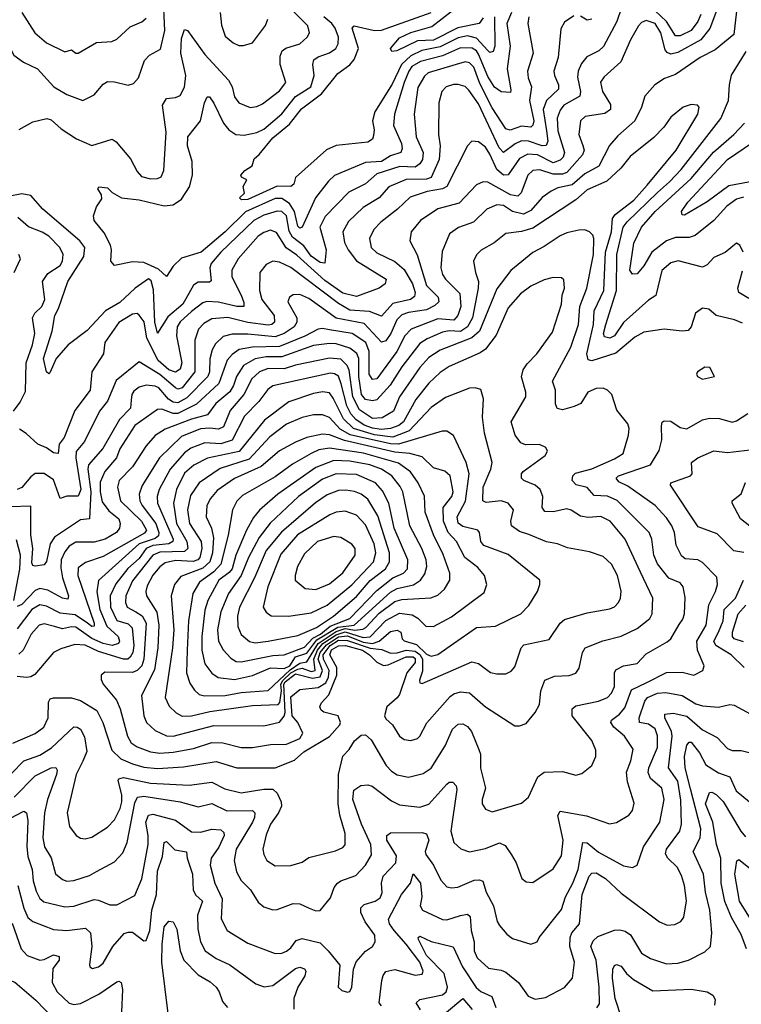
# Model space of a CAD drawing. Extents: x 1308313 to 1441400, y 959662 to 1036319.
# Tile 537 of 656: x 1401846 to 1405036, y 990199 to 994552. Entities that reach past the tile are written whole.
import ezdxf

# ---------------------------------------------------------------- set-up
doc = ezdxf.new("R2010")
doc.units = 0

msp = doc.modelspace()

# ---------------------------------------------------------------- linework, layer by layer
at = {"layer": '0CON10XD'}
for points in [[(1401565, 994614.7), (1401695, 994531.6), (1401740.4, 994490.4), (1401787.6, 994457.6), (1401820, 994395), (1401862.7, 994365), (1401925.4, 994335), (1401997.5, 994255), (1402055, 994221.8), (1402125, 994195.5), (1402175, 994220), (1402215, 994266.9), (1402235, 994278.5), (1402265, 994277.9), (1402325, 994263.6), (1402349.5, 994270.5), (1402370.9, 994295), (1402397.4, 994372.6), (1402420, 994395), (1402468.2, 994421.8), (1402488.3, 994505), (1402481, 994665)], [(1405025.9, 994695), (1405002.6, 994487.4), (1404921.1, 994418.9), (1404854.5, 994385.5), (1404745, 994310), (1404696.9, 994293.1), (1404654.3, 994265), (1404609.6, 994215), (1404595.3, 994165), (1404565.2, 994104.8), (1404490.8, 994039.2), (1404453.4, 993996.6), (1404406.2, 993905), (1404345, 993871.5), (1404287.7, 993822.3), (1404225, 993809.1), (1404195.2, 993794.8), (1404155, 993766.2), (1404105, 993708.7), (1404072.5, 993692.5), (1404025, 993704.1), (1403985, 993731.5), (1403955, 993734.2), (1403911.2, 993715), (1403852.3, 993657.7), (1403786.4, 993633.6), (1403745.5, 993605), (1403713, 993527), (1403708.4, 993455), (1403715, 993425.7), (1403728, 993405), (1403792.4, 993342.4), (1403796.9, 993285), (1403782.8, 993245), (1403765, 993223.4), (1403695, 993229.8), (1403576, 993184), (1403548.9, 993155), (1403513.2, 993085), (1403425, 992965.3), (1403405, 992961.8), (1403390.3, 992985), (1403390.6, 993085), (1403376.9, 993125), (1403315.1, 993165.1), (1403215, 993181.8), (1403185, 993187.1), (1403165, 993183.8), (1403107, 993153), (1402995, 993107.1), (1402875, 993105.1), (1402816.4, 993093.6), (1402785, 993072.3), (1402763.4, 993046.6), (1402726.2, 992943.8), (1402628, 992852), (1402545, 992811.3), (1402525, 992811.7), (1402475, 992830), (1402455, 992829.1), (1402355, 992758.9), (1402289.5, 992655), (1402274.8, 992615), (1402222.4, 992555), (1402202.2, 992507.8), (1402201.7, 992465), (1402210.9, 992420.9), (1402240.5, 992380.5), (1402283.9, 992345), (1402290.4, 992325), (1402287.9, 992305), (1402273.6, 992285), (1402224.3, 992255.7), (1402175, 992242.2), (1402095, 992242.3), (1402065, 992224.1), (1402045, 992200.4), (1402029.7, 992165), (1402028.5, 992128.5), (1402034.8, 992085), (1402062.3, 992005), (1402058.9, 991991.1), (1402035, 991994.3), (1401970.7, 992030.7), (1401935, 992037.4), (1401915, 992029.4), (1401855, 991966.7), (1401835, 991957.5)], [(1401843.4, 994066.6), (1401905, 994101.6), (1401966.3, 994116.3), (1401985, 994109.1), (1402029.3, 994069.3), (1402096.9, 994025), (1402165, 993995.5), (1402255, 994024), (1402272.1, 994012.1), (1402336.7, 993936.7), (1402365, 993881.4), (1402385, 993859.5), (1402425, 993849.2), (1402455, 993850.9), (1402471.7, 993858.3), (1402483.3, 993885), (1402493.2, 994055), (1402477.5, 994175), (1402495.3, 994204.7), (1402535, 994209.1), (1402555, 994217.8), (1402575.2, 994254.8), (1402580.2, 994305), (1402559, 994405), (1402560.7, 994469.3), (1402575, 994509.1), (1402587.3, 994505), (1402665, 994397.9), (1402768.7, 994285), (1402785.2, 994255.2), (1402795, 994210.8), (1402814.4, 994185), (1402865, 994164.6), (1402895, 994168.8), (1402919.9, 994180.1), (1402995, 994237.9), (1403022.5, 994275), (1402998.2, 994355), (1402998.3, 994391.7), (1403005.8, 994414.2), (1403023.3, 994426.7), (1403085, 994445.3), (1403116.2, 994475), (1403127.5, 994495), (1403119.7, 994525), (1402987.3, 994657.3)], [(1404935.2, 994615.2), (1404896.3, 994513.7), (1404857, 994463), (1404755, 994406.7), (1404725, 994400.2), (1404707.5, 994407.5), (1404698.8, 994418.8), (1404680.2, 994495), (1404655, 994536), (1404615, 994548.8), (1404595, 994540), (1404581.2, 994525), (1404546.6, 994463.4), (1404503.9, 994366.1), (1404429.5, 994300.5), (1404413.3, 994276.7), (1404422.3, 994235), (1404457.6, 994177.6), (1404457.3, 994155), (1404432.2, 994137.7), (1404346, 994125), (1404324.5, 994105), (1404317.2, 994045), (1404335, 993996.9), (1404341.4, 993975), (1404334.2, 993955), (1404265, 993876.7), (1404245, 993869.8), (1404205, 993870.2), (1404145, 993888.7), (1404115, 993885.2), (1404092.6, 993865), (1404062.9, 993787.1), (1404048.1, 993771.9), (1404015, 993778.2), (1403915.5, 993834.5), (1403894.6, 993835.4), (1403865, 993821.8), (1403788.5, 993741.5), (1403695, 993715.8), (1403617.9, 993665), (1403576.7, 993615), (1403570, 993575), (1403603.3, 993513.3), (1403645, 993377.1), (1403696.4, 993325), (1403699.1, 993305), (1403681.9, 993288.1), (1403645, 993270.3), (1403565, 993258.6), (1403535, 993247.1), (1403513.7, 993225), (1403486.1, 993165), (1403465, 993132.1), (1403445, 993127.4), (1403368.5, 993208.5), (1403245, 993232.7), (1403125, 993319.5), (1403085, 993336.9), (1403055, 993336.2), (1403039.5, 993325), (1403032, 993305), (1403071.6, 993235), (1403071.7, 993215), (1403060, 993195), (1403015.6, 993164.4), (1402975, 993149.6), (1402855, 993162.4), (1402785, 993161.5), (1402745, 993151.8), (1402711, 993119), (1402697.5, 993092.5), (1402686.5, 993053.5), (1402685.1, 992995), (1402677.2, 992975), (1402585, 992880.7), (1402545, 992859.1), (1402525, 992861.6), (1402504.4, 992875), (1402461.6, 992925), (1402445, 992932.6), (1402405, 992935.9), (1402375, 992927.9), (1402350.6, 992909.4), (1402341.2, 992895), (1402339.2, 992870.8), (1402335.3, 992835), (1402287, 992785), (1402213.1, 992656.9), (1402149.8, 992585), (1402146.8, 992565), (1402160.8, 992465), (1402155, 992346.2), (1402115, 992340.9), (1401999.6, 992265), (1401980.4, 992235), (1401965, 992157.5), (1401955, 992142.2), (1401915, 992136.1), (1401905, 992138.9), (1401900.4, 992150.4), (1401904, 992215), (1401895.5, 992275), (1401895, 992401.2), (1401805, 992398.8)], [(1403895, 994560.4), (1403877.3, 994535), (1403783.1, 994516.9), (1403675, 994461.9), (1403605, 994458.5), (1403513.3, 994415), (1403491.7, 994411.7), (1403484.6, 994425), (1403525, 994471.6), (1403575, 994496.4), (1403667.8, 994522.2), (1403805, 994629.1)], [(1404506.9, 994605), (1404485.3, 994545), (1404426.6, 994433.4), (1404405.6, 994414.4), (1404352.4, 994387.6), (1404329.4, 994359.4), (1404315.3, 994325), (1404312.1, 994297.9), (1404324.8, 994235), (1404322.4, 994215), (1404252.1, 994175), (1404235, 994152.3), (1404222.4, 994117.6), (1404225, 994061.4), (1404254.8, 993965), (1404248.3, 993945), (1404235, 993930.8), (1404205, 993919), (1404135, 993954.4), (1404092.2, 993957.8), (1404055, 993938.2), (1404005, 993866.7), (1403985.3, 993864.7), (1403955, 993889.5), (1403925, 993958.4), (1403905, 993989.4), (1403875, 994012.3), (1403845, 994015.7), (1403825.9, 993994.1), (1403734.7, 993815), (1403715, 993804), (1403646.8, 993793.2), (1403572.1, 993767.9), (1403515.5, 993714.5), (1403442.2, 993657.8), (1403412.3, 993625), (1403391.8, 993585), (1403400, 993545), (1403425, 993521.4), (1403505, 993483.8), (1403545, 993447.3), (1403581.8, 993385), (1403594.3, 993345.7), (1403591.4, 993328.6), (1403573.3, 993315), (1403495, 993297.3), (1403445, 993242), (1403392.6, 993262.6), (1403305, 993268.8), (1403255, 993297.1), (1403045, 993457), (1402995, 993480), (1402965, 993485.4), (1402935, 993470.5), (1402907.9, 993435), (1402906.4, 993355), (1402916.8, 993315), (1402971.4, 993245), (1402972.2, 993215), (1402961.1, 993205), (1402945, 993202.3), (1402855, 993213.8), (1402765.6, 993235.6), (1402695, 993230), (1402660.5, 993209.5), (1402635.9, 993184.1), (1402620.2, 993135), (1402620.6, 992995), (1402565, 992924.8), (1402545, 992919.5), (1402535, 992924.4), (1402465, 992983.5), (1402375, 993040), (1402273.3, 992956.7), (1402235, 992866.5), (1402198.3, 992821.7), (1402132.8, 992687.2), (1402096.4, 992643.6), (1402094.9, 992615), (1402116.5, 992475), (1402105, 992445.5), (1402055, 992445.5), (1402025, 992435.8), (1401995, 992517.3), (1401955, 992546.3), (1401914.6, 992545.4), (1401895, 992531.9), (1401855, 992483.7), (1401835, 992475.3)], [(1404295, 994568.9), (1404255, 994541.4), (1404237.9, 994512.1), (1404226.3, 994385), (1404207.6, 994325), (1404209.7, 994305), (1404227.9, 994265), (1404228.2, 994245), (1404175, 994195.3), (1404160, 994155), (1404175, 994060.5), (1404180.3, 994015), (1404173.2, 993996.8), (1404155, 993994.6), (1404095, 994015.7), (1404065, 994016.5), (1404036.4, 994003.6), (1403984.4, 993965), (1403965, 993985.9), (1403875, 994180), (1403831.5, 994241.5), (1403815, 994256.7), (1403785, 994266), (1403763.5, 994266.5), (1403730.8, 994255), (1403711.8, 994235), (1403698.9, 994185), (1403697.9, 994045), (1403704.8, 993994.8), (1403700.4, 993935), (1403665.3, 993855), (1403645, 993847), (1403555, 993845.6), (1403477.2, 993812.8), (1403435, 993765.3), (1403365, 993722.2), (1403299.2, 993660.8), (1403275.3, 993615), (1403282.5, 993567.5), (1403298.1, 993535), (1403335, 993486.2), (1403465.4, 993405), (1403461.5, 993385), (1403435, 993365.3), (1403335, 993328.1), (1403275, 993343.7), (1403195, 993399.6), (1403071.4, 993511.4), (1403024.1, 993544.1), (1402981.6, 993611.6), (1402955, 993622.1), (1402925, 993611.7), (1402900.8, 993595), (1402811.8, 993495), (1402783.8, 993445), (1402783.3, 993415), (1402825.6, 993335), (1402837.3, 993302.7), (1402836.5, 993285), (1402806, 993284), (1402725, 993303.2), (1402673.1, 993306.9), (1402655, 993300), (1402605, 993263), (1402555, 993216.9), (1402542.8, 993195), (1402539.6, 993155), (1402563.6, 993035), (1402555, 993007.8), (1402535, 992993.8), (1402505, 993004.6), (1402458.3, 993045), (1402408.9, 993145), (1402396.5, 993216.5), (1402375, 993246.5), (1402365, 993253.8), (1402345, 993250.6), (1402285, 993213.8), (1402222.7, 993125), (1402216.9, 993075), (1402165.8, 992995), (1402158.1, 992915), (1402090.5, 992825), (1402043.2, 992705), (1402020.4, 992675), (1402015.6, 992634.4), (1401995, 992637.3), (1401965, 992659.3), (1401925.8, 992675.8), (1401875, 992723.6), (1401845, 992741.8)], [(1401855, 994584.5), (1401912.5, 994495), (1401965, 994450.9), (1402045, 994411.1), (1402075, 994418.9), (1402094.6, 994404.6), (1402105, 994404.4), (1402185, 994451.2), (1402253.3, 994456.7), (1402275, 994466.2), (1402335, 994520.4), (1402386.7, 994543.3), (1402405, 994558.9)], [(1404020, 994585), (1403999.8, 994535), (1404014.8, 994434.8), (1404001.7, 994335), (1404017.6, 994242.4), (1404015, 994230.8), (1403975, 994233.9), (1403945, 994254.7), (1403915, 994301.4), (1403875, 994400.6), (1403865, 994415.2), (1403846.2, 994426.2), (1403795, 994427.8), (1403715, 994392.7), (1403617.8, 994367.8), (1403580, 994345), (1403566.5, 994325), (1403545.1, 994275), (1403502.9, 994135), (1403499.2, 994085), (1403533.3, 994005), (1403537.4, 993982.6), (1403530.4, 993965), (1403485, 993950.7), (1403445, 993925.7), (1403375, 993921.1), (1403237.1, 993862.9), (1403210.8, 993839.2), (1403154.2, 993765), (1403095, 993634.8), (1403085, 993631), (1403075, 993639.4), (1403061.1, 993705), (1403039.5, 993739.5), (1403005, 993762.6), (1402975, 993761.5), (1402845, 993703), (1402755, 993614.5), (1402647.7, 993525), (1402561.6, 993498.4), (1402525, 993463.3), (1402495, 993417.1), (1402459.2, 993449.2), (1402395, 993478.4), (1402345, 993482.5), (1402265, 993466.2), (1402248.8, 993485), (1402252.5, 993535), (1402247.1, 993555), (1402219.5, 993609.5), (1402175.8, 993665), (1402172, 993685), (1402186, 993725), (1402209.3, 993760.7), (1402207.6, 993777.6), (1402192, 993805), (1402196.2, 993813.8), (1402235, 993808.5), (1402255, 993788.8), (1402295.5, 993765.5), (1402375, 993755.3), (1402485, 993729), (1402525, 993734.3), (1402560.8, 993759.2), (1402597.1, 993812.9), (1402609.8, 993865), (1402608.1, 993925), (1402588.2, 993995), (1402589.2, 994035), (1402645.4, 994105), (1402662.8, 994185), (1402675, 994212), (1402685, 994210.8), (1402705, 994183.1), (1402746.9, 994095), (1402770.3, 994065), (1402801.9, 994045), (1402838.5, 994041.5), (1402895, 994054), (1402925, 994068.1), (1403004.4, 994135.6), (1403065, 994213), (1403132.4, 994255), (1403148.3, 994305), (1403142.1, 994355), (1403147.1, 994375), (1403165, 994388.8), (1403215, 994405.9), (1403242.9, 994425), (1403254.3, 994445.7), (1403255.3, 994474.8), (1403240.4, 994515), (1403225.6, 994535.6), (1403190.3, 994565)], [(1402732.2, 994585), (1402737.8, 994527.8), (1402755, 994480), (1402789.6, 994449.6), (1402815, 994438.1), (1402835, 994438.1), (1402875, 994450.8), (1402933.1, 994526.9), (1402943.5, 994555)], [(1403410.4, 994040.4), (1403405, 994024.3), (1403385, 994011.2), (1403245, 993996), (1403203, 993977), (1403065.8, 993855), (1403057.5, 993825), (1403045, 993815.6), (1402985, 993816.2), (1402855, 993757.8), (1402826.7, 993756.7), (1402817.5, 993765), (1402840, 993785), (1402833.3, 993815), (1402850, 993845), (1402826.7, 993856.7), (1402824, 993865), (1402841.4, 993885), (1402874.4, 993905.6), (1402882.1, 993937.9), (1402905, 993956.7), (1402965, 994030.4), (1403039, 994091), (1403091.6, 994158.4), (1403180.5, 994225), (1403253.1, 994315), (1403305, 994352.9), (1403325, 994377.2), (1403343.4, 994425), (1403315.5, 994514.5), (1403325, 994525.4), (1403415, 994504.2), (1403445, 994506.2), (1403665.1, 994584.9)], [(1404857.2, 994575), (1404844, 994545), (1404815, 994504.2), (1404765, 994481), (1404745, 994481.6), (1404705.6, 994545), (1404655, 994591.4)], [(1404096.2, 994565), (1404092.1, 994535), (1404115.9, 994405), (1404090.9, 994325), (1404094.2, 994295), (1404108.8, 994255), (1404100.1, 994195), (1404118.7, 994105), (1404115, 994085.5), (1404105, 994077.7), (1404065, 994081), (1404014.7, 994064.7), (1403995, 994069.6), (1403935, 994163.1), (1403880.8, 994270.8), (1403852.9, 994342.9), (1403835, 994361.1), (1403815, 994366), (1403651.9, 994318.1), (1403635, 994303.1), (1403606.6, 994253.4), (1403589.3, 994135), (1403599.1, 994035), (1403629.3, 993965), (1403626.3, 993935), (1403614.7, 993915), (1403595, 993900.8), (1403526.6, 993903.4), (1403425, 993870.4), (1403375, 993826.6), (1403300.6, 993789.4), (1403197, 993683), (1403172.5, 993635), (1403200.8, 993535), (1403194.3, 993475.7), (1403175, 993478.9), (1403135, 993507.4), (1403102.3, 993552.3), (1403051.6, 993591.6), (1403037.9, 993617.9), (1403025, 993685.3), (1403005, 993704.8), (1402984.3, 993705.7), (1402925, 993688.3), (1402881.7, 993665), (1402736, 993525), (1402692.3, 993475), (1402687, 993455), (1402692.5, 993397.5), (1402685, 993392.7), (1402635, 993392.4), (1402615, 993379.1), (1402567.9, 993295), (1402501.7, 993238.3), (1402455, 993166), (1402444.1, 993215), (1402437.7, 993357.7), (1402427.6, 993397.6), (1402415, 993406.7), (1402356.8, 993365), (1402288.3, 993301.7), (1402225.4, 993264.6), (1402145, 993178.7), (1402060.8, 993115), (1402007.3, 993055), (1401979.5, 992990.5), (1401975, 992986), (1401964.4, 992995.6)], [(1403945, 994565.6), (1403945.8, 994435), (1403938.8, 994411.2), (1403925, 994407.7), (1403915, 994415.7), (1403865, 994470.1), (1403825, 994481.2), (1403785, 994472.9), (1403705, 994431.8), (1403623.7, 994416.3), (1403575, 994392.9), (1403533.7, 994355), (1403493.3, 994266.7), (1403416, 994145), (1403406, 994105), (1403412.9, 994065), (1403410.4, 994040.4)], [(1404375, 994554.6), (1404355, 994550.4), (1404325, 994567.5)], [(1405044.2, 993524.2), (1405030, 993555), (1405015, 993563.8), (1404965, 993522.9), (1404915, 993501.1), (1404885, 993469.1), (1404865, 993458), (1404756.2, 993486.2), (1404725, 993477.3), (1404685, 993444), (1404657.7, 993332.3), (1404625, 993311.8), (1404515.8, 993214.2), (1404475, 993154.3), (1404455, 993144.8), (1404430.7, 993150.7), (1404427.5, 993165), (1404437.4, 993205), (1404484.1, 993355), (1404485.8, 993515), (1404514, 993635), (1404530.7, 993659.3), (1404665, 993788.6), (1404718.5, 993835), (1404769.7, 993890.3), (1404945, 994115.4), (1404979.7, 994195), (1404983.5, 994265), (1404992.7, 994307.3), (1405057.6, 994412.4)], [(1405040.5, 993210.5), (1405005.8, 993225.8), (1404925, 993244.6), (1404893, 993273), (1404865, 993276.7), (1404832.9, 993255), (1404815, 993193.8), (1404801.1, 993178.9), (1404775, 993175.4), (1404694.6, 993184.6), (1404605, 993170.6), (1404565, 993149.3), (1404481.2, 993078.8), (1404375, 993043.6), (1404359.2, 993049.2), (1404353.4, 993075), (1404383, 993205), (1404385.5, 993265), (1404428, 993355), (1404435.6, 993525), (1404462.6, 993615), (1404466, 993674), (1404479, 993691), (1404560.7, 993755), (1404619.1, 993820.9), (1404748.1, 993975), (1404843.1, 994135), (1404850, 994165), (1404842.5, 994175), (1404815, 994177.5), (1404778.8, 994165), (1404725, 994121.2), (1404693.1, 994076.9), (1404648.9, 994031.1), (1404545, 993947.5), (1404503.7, 993896.3), (1404441.7, 993838.3), (1404355, 993800.6), (1404305, 993756.1), (1404115, 993630.2), (1404065, 993616.3), (1403995, 993607.3), (1403943.6, 993566.4), (1403886.7, 993533.3), (1403865, 993512.5), (1403852.5, 993485), (1403860.4, 993435), (1403873.7, 993395), (1403872.6, 993365), (1403848.1, 993235), (1403825.2, 993195), (1403795, 993173.8), (1403743.9, 993176.1), (1403715, 993170.2), (1403648, 993142), (1403615, 993121), (1403535, 993017.6), (1403483.9, 992936.1), (1403425, 992871.6), (1403405, 992868), (1403375, 992872.6), (1403356.4, 992895), (1403345.3, 992975.3), (1403344.7, 993054.7), (1403336.2, 993076.2), (1403305, 993100.4), (1403245, 993119.4), (1403215, 993121.3), (1403145, 993111.3), (1403005, 993061.5), (1402935, 993062.3), (1402887.5, 993052.5), (1402835, 993023.1), (1402804.4, 992975.6), (1402791.5, 992935), (1402775, 992906.7), (1402713.9, 992855), (1402675.9, 992805), (1402605, 992786.5), (1402488.5, 992741.5), (1402445, 992714.6), (1402405, 992668.9), (1402345.2, 992575), (1402286.1, 992515), (1402277.8, 992485), (1402291.2, 992425), (1402384.2, 992335), (1402407.2, 992295), (1402397.4, 992282.6), (1402215, 992179.1), (1402136.9, 992153.1), (1402105, 992128.9), (1402103.5, 992095), (1402175.2, 991885), (1402175, 991871.2), (1402165, 991870), (1402146.1, 991885), (1402090.8, 991920.8), (1402025, 991928.4), (1401965, 991959.3), (1401935, 991964.8), (1401900.4, 991945), (1401835, 991859.4)], [(1405045, 993767.7), (1405015, 993759.1), (1404971.8, 993728.2), (1404915, 993664.6), (1404831.4, 993598.6), (1404805, 993589.3), (1404745, 993590.2), (1404705.3, 993575), (1404640.2, 993525), (1404605, 993464.6), (1404575, 993428.1), (1404555, 993427.5), (1404543.3, 993445), (1404560.8, 993565), (1404594.8, 993635), (1404655, 993703.9), (1404815, 993850.2), (1404913.6, 993966.4), (1405002.7, 994045), (1405049.6, 994095)], [(1405195, 993857.2), (1404981.5, 993818.5), (1404885, 993747.5), (1404785, 993687.5), (1404775, 993690), (1404771.5, 993705), (1404799.7, 993745), (1404975.1, 993934.9), (1405118.5, 994031.5)], [(1401964.4, 992995.6), (1401951.7, 993055), (1401989.4, 993175), (1402001.7, 993245), (1402018, 993275), (1402058.6, 993395), (1402130, 993505), (1402134.3, 993545), (1402112.4, 993575), (1401948.9, 993715), (1401895.5, 993775), (1401855, 993782.9), (1401795, 993771.1)], [(1401819.1, 992820.9), (1401848.7, 992861.3), (1401872, 992908), (1401875.5, 993035), (1401902.5, 993115), (1401912.4, 993165), (1401903.1, 993235), (1401913.4, 993255), (1401944.7, 993285), (1401957.5, 993315), (1401946.6, 993395), (1401970.2, 993429.8), (1402025, 993465.6), (1402036, 993485), (1402037.8, 993515), (1402023.3, 993545), (1401975, 993595.4), (1401945, 993613.4), (1401885, 993636), (1401837.4, 993677.4)], [(1403045, 990812.7), (1403095, 990827.3), (1403125, 990848.5), (1403242.1, 990877.9), (1403275, 990892.5), (1403285.3, 990904.7), (1403285.3, 990955), (1403261.4, 991035), (1403253.5, 991085), (1403255.9, 991215), (1403274.2, 991295.8), (1403303.1, 991325), (1403325.5, 991364.5), (1403355, 991389.6), (1403375, 991391.2), (1403399.1, 991369.1), (1403466.6, 991255), (1403489.7, 991229.7), (1403515, 991214.1), (1403565, 991203.5), (1403630.4, 991219.6), (1403665, 991242.5), (1403727.5, 991342.5), (1403760, 991415), (1403785, 991437.7), (1403805, 991438.7), (1403825, 991426.9), (1403842.7, 991405), (1403876.1, 991325), (1403882.9, 991305), (1403883.4, 991243.4), (1403905.4, 991155), (1403890.6, 991105), (1403890.6, 991085), (1403905, 991062.5), (1403935, 991050), (1404065, 991088), (1404095.3, 991114.7), (1404136.4, 991205), (1404164.1, 991225.9), (1404245, 991228.9), (1404305, 991211.9), (1404330.7, 991219.3), (1404375.6, 991255), (1404393.3, 991295), (1404393.4, 991323.4), (1404375.6, 991365), (1404288.8, 991475), (1404288.1, 991505), (1404305, 991518.2), (1404405, 991538.8), (1404445, 991555.4), (1404462.4, 991575), (1404475.3, 991605), (1404475.3, 991664.7), (1404481.7, 991678.3), (1404515, 991695.3), (1404575, 991705.6), (1404615, 991748), (1404708.6, 991801.4), (1404725, 991815.7), (1404761.1, 991878.9), (1404777.7, 991902.3), (1404784.7, 991925), (1404787.7, 991997.7), (1404778.5, 992045), (1404765, 992062.7), (1404715, 992082.7), (1404665, 992146.4), (1404649.3, 992185), (1404640.8, 992255), (1404629.1, 992285), (1404486.6, 992426.6), (1404445, 992446), (1404385, 992448.8), (1404355, 992484.7), (1404306.5, 992496.5), (1404288, 992515), (1404291.4, 992535), (1404303.1, 992546.9), (1404375, 992566.5), (1404475, 992611.1), (1404513.6, 992635), (1404537.9, 992715), (1404540, 992745), (1404534.4, 992765), (1404485.4, 992825.4), (1404464, 992895), (1404445, 992914), (1404425, 992922.9), (1404395, 992921.9), (1404358, 992905), (1404327.1, 992855), (1404297.6, 992842.4), (1404245, 992827.5), (1404222.7, 992832.7), (1404214.5, 992854.5), (1404215.3, 992915), (1404201.5, 992955), (1404283.1, 993105), (1404316.1, 993205), (1404321.9, 993285), (1404353.6, 993365), (1404382, 993515), (1404384.5, 993585), (1404379.6, 993599.6), (1404365, 993614.3), (1404345, 993623.1), (1404317.6, 993622.4), (1404265, 993610.4), (1404235, 993596.8), (1404165, 993549.1), (1404115, 993523.1), (1404016.8, 993443.2), (1403955, 993361.8), (1403878.9, 993175), (1403844.7, 993145.3), (1403705, 993090.6), (1403655, 993058.5), (1403614.4, 993015), (1403524.9, 992885.1), (1403498.5, 992821.5), (1403447.8, 992792.2), (1403405, 992788.5), (1403348.1, 992828.1), (1403318.2, 992885), (1403302.2, 993002.2), (1403294, 993024), (1403265, 993051.7), (1403215, 993056.1), (1403065, 993024.5), (1403015, 993008.1), (1402945, 993010.2), (1402906.1, 992995), (1402873, 992965), (1402837.2, 992895), (1402776.2, 992825), (1402747.2, 992752.8), (1402725, 992741.5), (1402686.7, 992746.7), (1402645, 992743.5), (1402560.8, 992709.2), (1402464.3, 992615), (1402387.7, 992492.3), (1402374, 992455), (1402377.6, 992425), (1402387.1, 992405), (1402448.7, 992325), (1402461.7, 992285), (1402460.1, 992269.9), (1402445, 992258.6), (1402374.6, 992235.4), (1402195, 992073.3), (1402186.5, 992023.5), (1402199.8, 991945), (1402231.1, 991871.1), (1402281.7, 991825), (1402287, 991805), (1402282.9, 991795), (1402255.1, 991784.9), (1402214.6, 991794.7), (1402165, 991815.9), (1402095, 991866.6), (1402075, 991868.4), (1402035, 991859.8), (1401999.4, 991869.4), (1401955, 991881.9), (1401932.5, 991875), (1401897.4, 991835), (1401860.9, 991765), (1401842.8, 991747.2)], [(1401821.6, 993435), (1401849.1, 993495), (1401842.2, 993515)], [(1405069.9, 993319.9), (1405025, 993345.8), (1405020.9, 993365), (1405041.8, 993441.8)], [(1402455, 991241.1), (1402570.6, 991249.4), (1402715, 991273.4), (1402805.4, 991245.4), (1402975, 991244.6), (1403061, 991279), (1403102.9, 991315), (1403216.2, 991383.8), (1403260.9, 991435), (1403263.9, 991445), (1403254.4, 991475), (1403190.6, 991490.6), (1403179.1, 991499.1), (1403172.6, 991515), (1403179.4, 991530.6), (1403213.2, 991566.8), (1403248, 991655), (1403248, 991688), (1403216.8, 991745), (1403225, 991766.4), (1403255, 991784.4), (1403286.5, 991785), (1403361.8, 991765), (1403392.2, 991745), (1403425, 991711.7), (1403455, 991697.4), (1403475, 991699.5), (1403555, 991735.2), (1403585, 991735.6), (1403595, 991728), (1403595, 991710.5), (1403557.7, 991665), (1403525, 991569.6), (1403515, 991554.2), (1403469.2, 991515), (1403458.8, 991475), (1403465, 991460.9), (1403494.4, 991435), (1403525, 991384.4), (1403545, 991370), (1403575.6, 991365.6), (1403604, 991375), (1403614.3, 991385), (1403645.8, 991444.2), (1403749.4, 991560.6), (1403765, 991571.8), (1403795, 991580), (1403835, 991575.9), (1403905, 991513.8), (1404035, 991430.8), (1404055, 991430), (1404085, 991440.8), (1404125, 991489.2), (1404144.5, 991525), (1404150, 991585), (1404167.9, 991632.1), (1404210.6, 991649.4), (1404275, 991652.3), (1404305, 991662.5), (1404318.8, 991685), (1404334.5, 991755), (1404345.6, 991775), (1404423.2, 991806.8), (1404505, 991826.1), (1404575, 991860.8), (1404632.1, 991905), (1404641.3, 991925), (1404645.3, 991995), (1404590.2, 992109.8), (1404522.9, 992255), (1404455.6, 992335.6), (1404415, 992355.4), (1404358.5, 992351.5), (1404325, 992357.2), (1404284.3, 992384.3), (1404265, 992390), (1404205, 992376.6), (1404167.8, 992377.8), (1404155.5, 992395), (1404158.7, 992445), (1404146.8, 992475), (1404125, 992494.1), (1404074.2, 992515), (1404064.4, 992525), (1404064.5, 992545), (1404072.2, 992555), (1404169.2, 992625), (1404178.8, 992645), (1404171.2, 992661.2), (1404144.5, 992674.5), (1404082.7, 992672.7), (1404060.9, 992680.9), (1404036.4, 992715), (1404019.2, 992775), (1404083.6, 992885), (1404083.6, 992905), (1404063.8, 992973.8), (1404071.6, 993005), (1404088.7, 993031.3), (1404132.1, 993075), (1404201.4, 993171.4), (1404240.5, 993295), (1404243.8, 993335), (1404254.5, 993365), (1404251.9, 993401.9), (1404240.6, 993410.6), (1404205, 993412.5), (1404165, 993402.5), (1404105.7, 993375), (1404060.3, 993339.7), (1404005, 993278.9), (1403951.7, 993158.3), (1403904.8, 993095.2), (1403881, 993079), (1403745, 993019.8), (1403705, 992992.4), (1403654.7, 992945), (1403597.1, 992872.9), (1403542.7, 992775), (1403521.7, 992758.3), (1403485.3, 992744.7), (1403445, 992740.6), (1403405, 992746.4), (1403369.1, 992759.1), (1403332.5, 992785), (1403310.3, 992810.3), (1403292.2, 992845), (1403267.3, 992942.7), (1403255, 992975.8), (1403237.4, 992987.4), (1403219.7, 992989.7), (1402965, 992933.1), (1402942.5, 992917.5), (1402903.8, 992865), (1402840.5, 992799.5), (1402785, 992693.5), (1402735, 992677.9), (1402665, 992681.6), (1402602.7, 992657.3), (1402575, 992638.1), (1402510.9, 992565), (1402462.8, 992475), (1402454, 992445), (1402456, 992415), (1402524.7, 992255.3), (1402523.5, 992245), (1402504.9, 992235.1), (1402435, 992227.4), (1402405.2, 992215), (1402375, 992170.6), (1402324.6, 992125.4), (1402271.4, 992058.6), (1402246.2, 992005), (1402248, 991955), (1402275, 991896.7), (1402325, 991880.9), (1402344, 991864), (1402350.7, 991785), (1402345.7, 991754.3), (1402335, 991733.5), (1402324.3, 991725.7), (1402305, 991724.4), (1402195, 991759.6), (1402135, 991786.9), (1402090.3, 991789.7), (1402028.6, 991771.4), (1401995.7, 991754.3), (1401912.8, 991657.3), (1401895, 991646.7), (1401875.9, 991644.1), (1401835, 991649.2)], [(1404865, 992963.8), (1404917.5, 992975), (1404896.7, 993015), (1404874.5, 993015.5), (1404842.5, 992995), (1404837.5, 992985), (1404842.5, 992975), (1404865, 992963.8)], [(1402465, 991310.2), (1402525, 991314.1), (1402615, 991330.8), (1402695, 991356.3), (1402744.8, 991354.8), (1402824.8, 991334.8), (1402874.8, 991334.8), (1402955, 991348.4), (1403025, 991349.5), (1403084.5, 991375), (1403097.7, 991397.7), (1403075.8, 991445.8), (1403051.1, 991475), (1403045, 991559.2), (1403085, 991591.3), (1403165, 991600.1), (1403200.1, 991619.9), (1403211.3, 991645), (1403214.6, 991675), (1403189.5, 991725), (1403187.6, 991745), (1403218.3, 991785), (1403255, 991809.4), (1403295, 991808.3), (1403395, 991773.7), (1403447.2, 991767.2), (1403485, 991751), (1403515, 991752.4), (1403555, 991765.1), (1403595, 991761.1), (1403615.1, 991745.1), (1403626, 991725), (1403627.3, 991672.7), (1403612.9, 991632.9), (1403615, 991620.8), (1403625, 991617.9), (1403845, 991712.7), (1403875, 991705.6), (1403926.6, 991666.6), (1403955, 991659.6), (1403995, 991660.5), (1404018.1, 991671.9), (1404035, 991691.4), (1404062.3, 991775), (1404075, 991788.8), (1404187.2, 991812.8), (1404235.3, 991884.7), (1404255, 991900.9), (1404355, 991929.6), (1404455, 991947.5), (1404475, 991956.4), (1404492.7, 991975), (1404502.1, 991995), (1404504.6, 992025.4), (1404488, 992095), (1404462.7, 992145), (1404425, 992178.5), (1404365, 992200.4), (1404267.8, 992217.8), (1404223.3, 992235), (1404175, 992244), (1404097, 992277), (1404055, 992289.4), (1404020, 992315), (1404016.7, 992335), (1404029.2, 992385), (1404005, 992414.6), (1403975, 992425.8), (1403907.5, 992417.5), (1403893.5, 992425), (1403894.3, 992485), (1403929.4, 992565), (1403935.4, 992595), (1403901.1, 992725), (1403892, 992795), (1403896.7, 992876.7), (1403885, 992918), (1403860, 992925), (1403835, 992923.6), (1403727.8, 992882.2), (1403665, 992837.1), (1403568.3, 992735), (1403495, 992707.4), (1403415, 992716.8), (1403321.2, 992745), (1403277.2, 992787.2), (1403231.2, 992878.8), (1403215, 992902.4), (1403185, 992907.3), (1403145, 992900), (1403036.6, 992863.4), (1402927.9, 992782.1), (1402817, 992643), (1402676.4, 992613.6), (1402616.4, 992583.6), (1402575, 992547.3), (1402538.9, 992475), (1402525.5, 992414.5), (1402538.6, 992325), (1402585.1, 992245), (1402590, 992215), (1402575, 992201.7), (1402465, 992198.4), (1402434.5, 992185), (1402345, 992071.8), (1402315.3, 992005.3), (1402313.7, 991975), (1402321.9, 991955), (1402358.9, 991935), (1402387.4, 991917.4), (1402405.7, 991885), (1402394.9, 991725), (1402386.8, 991695), (1402365.3, 991674.7), (1402345, 991666.6), (1402221.9, 991668.1), (1402205.8, 991655), (1402206.7, 991635), (1402215.5, 991615), (1402273.8, 991543.8), (1402290.8, 991505), (1402322.4, 991385), (1402339.3, 991355), (1402365, 991337.7), (1402425, 991314.8), (1402465, 991310.2)], [(1402525, 991384.1), (1402705, 991431.5), (1402925, 991430.2), (1402995, 991447), (1403015, 991472.8), (1403020.2, 991489.8), (1403013.8, 991615), (1403019.7, 991625), (1403065, 991660.8), (1403140.8, 991640.8), (1403173.7, 991646.3), (1403184.2, 991675), (1403166.1, 991725), (1403173.9, 991755), (1403201.9, 991788.1), (1403255, 991824.5), (1403295, 991828.5), (1403365, 991800), (1403405.3, 991794.7), (1403435.2, 991805), (1403485, 991847.4), (1403515, 991853.6), (1403530.8, 991845), (1403537.3, 991815), (1403545.6, 991805.6), (1403599.7, 991789.7), (1403645, 991747.3), (1403665, 991737.7), (1403695, 991745.3), (1403764, 991794), (1403865, 991864.6), (1403949.2, 991870.8), (1404061.1, 991925), (1404097.4, 991962.6), (1404134.4, 992025), (1404145.8, 992055), (1404146, 992075), (1404005, 992188.2), (1403897.4, 992227.4), (1403885.3, 992245), (1403878.5, 992285), (1403871.1, 992295), (1403805, 992312.4), (1403785, 992327.1), (1403780, 992355), (1403816.4, 992423.6), (1403833.6, 992545), (1403820.3, 992595), (1403763.6, 992713.6), (1403735, 992732.9), (1403713.4, 992733.4), (1403520, 992675), (1403485, 992677.4), (1403306.3, 992716.3), (1403262.7, 992742.7), (1403215, 992793), (1403185, 992805.2), (1403145, 992804.8), (1403095, 992794.2), (1403025, 992763.9), (1402951.6, 992708.4), (1402860.5, 992609.5), (1402732.6, 992567.4), (1402638.8, 992505), (1402601.8, 992448.2), (1402587.9, 992385), (1402597.3, 992325), (1402648.7, 992245), (1402651.3, 992215), (1402641.9, 992175), (1402634.3, 992165), (1402613.6, 992156.4), (1402535, 992161.2), (1402488.8, 992151.2), (1402465, 992133.3), (1402435, 992096.9), (1402410.1, 992049.9), (1402403.4, 992025), (1402406.2, 992005), (1402452.3, 991932.3), (1402461.6, 991875), (1402457.4, 991775), (1402442, 991678), (1402385.3, 991565), (1402394.2, 991475), (1402406.1, 991445), (1402445, 991409.1), (1402495, 991386.3), (1402525, 991384.1)], [(1403175, 990614.2), (1403220.4, 990669.6), (1403236.9, 990715), (1403250.9, 990735), (1403265, 990745.3), (1403331.9, 990768.1), (1403374.1, 990815), (1403400.7, 990859.3), (1403398, 990905), (1403357.8, 990995), (1403318.8, 991105), (1403323.4, 991146.6), (1403353.5, 991166.5), (1403385, 991170), (1403403.9, 991163.9), (1403489.1, 991099.1), (1403525, 991081.2), (1403615, 991070.9), (1403655, 991084.7), (1403735, 991173.1), (1403745, 991181.9), (1403761.1, 991181.1), (1403775, 991165.8), (1403778.2, 991148.2), (1403752.4, 990965), (1403765, 990914.4), (1403796.4, 990886.4), (1403835, 990873.8), (1403905, 990888), (1403966.4, 990913.6), (1403991.5, 990901.5), (1404020.5, 990860.5), (1404040.9, 990825), (1404065.8, 990755), (1404085, 990740.6), (1404115, 990737.8), (1404205, 990797.5), (1404241.1, 990855), (1404248.4, 990925), (1404225.4, 991034.6), (1404235, 991053.1), (1404351.8, 991031.8), (1404453.4, 990996.6), (1404485, 991003.5), (1404539.4, 991035), (1404555, 991056.2), (1404561.7, 991088.3), (1404532.6, 991182.6), (1404528.7, 991225), (1404547.3, 991275), (1404557.3, 991327.3), (1404520, 991385), (1404472.5, 991425), (1404458.8, 991445), (1404462.7, 991455), (1404497.9, 991482.1), (1404520.7, 991509.3), (1404550.6, 991589.4), (1404618.6, 991621.4), (1404705, 991666), (1404775, 991667.6), (1404825.4, 991654.6), (1404865.7, 991675), (1404872.2, 991695), (1404841.9, 991765), (1404839.1, 991805), (1404880.2, 991875), (1404891.7, 991965), (1404922.5, 992025), (1404930.7, 992055), (1404927.4, 992087.4), (1404865, 992152.7), (1404844, 992164), (1404788.5, 992168.5), (1404771.5, 992181.5), (1404748.5, 992228.5), (1404740.3, 992285), (1404728.9, 992315), (1404705, 992350.4), (1404654.8, 992404.8), (1404535, 992490.3), (1404495, 992509.2), (1404482.7, 992525), (1404493.1, 992535), (1404634.4, 992585), (1404672.4, 992647.6), (1404684.1, 992695), (1404682.6, 992757.4), (1404686.6, 992773.4), (1404695, 992779.4), (1404725, 992776.9), (1404765, 992750), (1404795, 992743.1), (1404865, 992782.7), (1404895, 992790.9), (1404938.9, 992788.9), (1404995, 992772.5), (1405015, 992778.5), (1405065, 992811.5)], [(1402565, 991473.7), (1402605, 991474.1), (1402686, 991494), (1402875, 991521), (1402989.4, 991525), (1402996.5, 991533.5), (1403003.2, 991585), (1403000.6, 991615), (1403009.9, 991630.1), (1403045, 991665.4), (1403075, 991681.2), (1403095.4, 991685.4), (1403135, 991671.2), (1403151.7, 991675), (1403146, 991725), (1403162.6, 991765), (1403186.7, 991795), (1403245, 991833), (1403285, 991846.5), (1403365, 991821.5), (1403395, 991823.7), (1403464.6, 991895.4), (1403525, 991929), (1403581.2, 991921.2), (1403606.2, 991906.1), (1403641.7, 991871.7), (1403675, 991870), (1403755, 991912), (1403899.8, 992020.2), (1403911.5, 992055), (1403900.9, 992095), (1403871, 992131), (1403813.7, 992175), (1403777.5, 992245), (1403740.3, 992285), (1403719.7, 992335), (1403718.8, 992395), (1403756.4, 992443.6), (1403762.5, 992465), (1403748.6, 992535), (1403726.1, 992556.1), (1403675, 992570.4), (1403625, 992620), (1403570.8, 992635), (1403505, 992640.6), (1403281.6, 992691.6), (1403215, 992716.6), (1403185, 992719.8), (1403115, 992704.8), (1403065, 992684.7), (1402995, 992645.8), (1402913.4, 992576.6), (1402795.4, 992524.6), (1402719.2, 992470.8), (1402688.9, 992435), (1402672.9, 992405), (1402671.1, 992355), (1402694.3, 992304.3), (1402702.2, 992262.2), (1402697.8, 992195), (1402686.1, 992155), (1402655, 992126.9), (1402559.1, 992090.9), (1402530, 992055), (1402515.8, 992005), (1402527.7, 991855), (1402522.2, 991775), (1402489.7, 991555), (1402507, 991517), (1402537.5, 991487.5), (1402565, 991473.7)], [(1402662.5, 991562.5), (1402755, 991564.8), (1402825, 991578.3), (1402945, 991586.2), (1403042.5, 991677.5), (1403085, 991708), (1403116.1, 991713.9), (1403165.2, 991795), (1403245, 991847.4), (1403285, 991860.3), (1403327.1, 991852.9), (1403362.8, 991857.3), (1403376.6, 991865), (1403435, 991928.4), (1403505, 991980.3), (1403535, 991988.3), (1403663.8, 991996.2), (1403695, 992008.5), (1403724.6, 992035), (1403748, 992075), (1403747.6, 992105), (1403717.7, 992187.7), (1403674.8, 992275), (1403639, 992375), (1403635.2, 992445.2), (1403607.2, 992505), (1403573.7, 992553.7), (1403521.3, 992591.3), (1403366.3, 992636.4), (1403215, 992657.6), (1403169.2, 992650.8), (1403135, 992634.4), (1403052.5, 992587.5), (1402975, 992531), (1402831.6, 992448.4), (1402806.6, 992423.4), (1402787.2, 992385), (1402767.2, 992272.8), (1402735.8, 992145), (1402705, 992111), (1402640.3, 992065), (1402611.6, 992015), (1402592.8, 991895), (1402585.8, 991765), (1402584, 991664), (1402598.3, 991618.3), (1402618.2, 991588.2), (1402639.5, 991569.5), (1402662.5, 991562.5)], [(1405047.2, 992197.2), (1405003.6, 992203.6), (1404929, 992279), (1404845, 992309.5), (1404722.9, 992495), (1404724, 992505), (1404812, 992535), (1404819.4, 992545), (1404815.8, 992595), (1404844.2, 992615), (1404915, 992646.1), (1404975, 992638.2), (1405075, 992650.6)], [(1402795, 991635.9), (1402835, 991644.1), (1402875, 991653), (1402955, 991687.3), (1403015, 991683.8), (1403040, 991695), (1403065.9, 991735), (1403115, 991751.6), (1403159.8, 991810.2), (1403253.1, 991866.9), (1403324.7, 991875.3), (1403485, 992021), (1403515, 992037), (1403586.9, 992053.1), (1403617.5, 992075), (1403637.6, 992102.4), (1403645.2, 992135), (1403642.5, 992165), (1403623.6, 992215), (1403570.2, 992315), (1403539.6, 992465), (1403528.3, 992488.3), (1403491, 992535), (1403445.9, 992565), (1403394.5, 992585), (1403305, 992601), (1403235, 992603.4), (1403155, 992571.9), (1402987.1, 992455), (1402906.4, 992383.6), (1402879.1, 992350.9), (1402848.5, 992295), (1402801.6, 992185), (1402785, 992124.2), (1402772.1, 992108), (1402725.9, 992075), (1402678.4, 991985), (1402665, 991942), (1402650.9, 991825), (1402651.5, 991765), (1402664.8, 991704.8), (1402695, 991663.2), (1402724.1, 991644.1), (1402795, 991635.9)], [(1402825, 991714), (1402965, 991741.1), (1403015, 991744.8), (1403105, 991778.5), (1403142.1, 991817.9), (1403175.7, 991835), (1403219.3, 991870.7), (1403305, 991904.6), (1403425, 992028.8), (1403495, 992084), (1403543.3, 992105), (1403559.8, 992125), (1403561.6, 992165), (1403501.5, 992305), (1403477.2, 992415), (1403450, 992470), (1403418.7, 992505), (1403335, 992541.1), (1403245, 992543.9), (1403185, 992521.7), (1403078.9, 992445), (1402953.6, 992326.4), (1402905, 992262.6), (1402857.8, 992175), (1402824.9, 992095.1), (1402768.8, 992015), (1402736, 991934), (1402720.2, 991855), (1402725.2, 991805), (1402746.2, 991766.2), (1402779, 991729), (1402802.9, 991715), (1402825, 991714)], [(1405101.4, 992291.4), (1405032.5, 992345), (1404996, 992415), (1404996.2, 992425), (1405035, 992456), (1405055, 992506.7)], [(1402886.7, 991796.7), (1402945, 991804.4), (1403075, 991829.6), (1403158.7, 991865), (1403232.7, 991915), (1403335, 992001.7), (1403395, 992072.2), (1403463.6, 992125), (1403481.2, 992155), (1403480.5, 992195), (1403429.3, 992359.3), (1403385, 992432.2), (1403356.2, 992455), (1403325.8, 992465.8), (1403287.2, 992472.8), (1403255, 992470.9), (1403205, 992451.6), (1403153.9, 992416.1), (1403002.9, 992287.1), (1402936.4, 992205), (1402883.4, 992085), (1402818, 991955), (1402808.9, 991915), (1402810.2, 991870.2), (1402825, 991834.5), (1402862.7, 991802.7), (1402886.7, 991796.7)], [(1403035, 991914.8), (1403135, 991930.6), (1403205, 991963.3), (1403315, 992053.3), (1403409.5, 992155), (1403420.5, 992195), (1403413.6, 992235), (1403375, 992318.7), (1403335, 992362.5), (1403285, 992378.9), (1403245.6, 992374.4), (1403216.8, 992363.2), (1403074.8, 992275), (1403000.8, 992189.2), (1402943.4, 992045), (1402923.1, 991955), (1402935, 991932.5), (1402957.2, 991917.2), (1403035, 991914.8)], [(1403155, 992033.5), (1403215, 992057.6), (1403275, 992107.5), (1403328.8, 992185), (1403329.1, 992215), (1403314.1, 992234.1), (1403265, 992262.7), (1403235, 992266.9), (1403162.7, 992245), (1403105, 992191.1), (1403074, 992135), (1403063.2, 992095), (1403063.9, 992073.9), (1403108.3, 992038.3), (1403155, 992033.5)], [(1401820.3, 991985), (1401846.9, 992123.1), (1401849.3, 992185), (1401832.3, 992252.3)], [(1405048.4, 991688.4), (1404990.7, 991745), (1404923.5, 991785), (1404914.8, 991805), (1404935.1, 991845), (1404955.5, 991895), (1404959.8, 991945), (1405010.5, 991995), (1405046.1, 992075)], [(1405045, 991801.5), (1405005, 991814.8), (1404996.7, 991825), (1404997.2, 991845), (1405021.9, 991925), (1405055.8, 991964.2)], [(1403295, 990252.5), (1403305, 990256.2), (1403314.5, 990275.5), (1403322.1, 990355), (1403333.1, 990386.9), (1403375, 990434.5), (1403405.6, 990455), (1403417.9, 990475), (1403415.4, 990505), (1403373.8, 990563.8), (1403354.7, 990605), (1403353.9, 990625), (1403369.1, 990640.9), (1403417.1, 990655), (1403439.5, 990670.5), (1403447.8, 990692.2), (1403446.1, 990735), (1403452.5, 990765), (1403508.6, 990825), (1403511.4, 990855), (1403469.6, 990925), (1403469.4, 990945), (1403485, 990957.8), (1403625, 990958.9), (1403645, 990953.5), (1403654.3, 990925), (1403638.9, 990875), (1403641, 990861), (1403675.3, 990815), (1403707.3, 990747.3), (1403735, 990719.1), (1403755, 990713.8), (1403782.4, 990717.6), (1403855, 990747.9), (1403879.1, 990749.1), (1403892.9, 990742.9), (1403907.5, 990695), (1403940.4, 990635), (1403956.1, 990565), (1403967.4, 990547.4), (1403999.1, 990509.1), (1404025, 990490.4), (1404105, 990465.7), (1404133.8, 990475), (1404142.5, 990495), (1404241, 990619), (1404259.5, 990675), (1404291.2, 990735), (1404314.1, 990795), (1404335.4, 990914.6), (1404355, 990912.9), (1404405, 990872.4), (1404515, 990810.9), (1404555, 990803.5), (1404576.2, 990813.8), (1404604, 990895), (1404676.5, 991005), (1404695.7, 991105), (1404684.7, 991155), (1404635, 991198), (1404624, 991224), (1404627.4, 991245), (1404665.5, 991335), (1404666.1, 991386.1), (1404655, 991417.5), (1404625, 991438.1), (1404585.5, 991445.5), (1404584.7, 991465), (1404610.2, 991539.8), (1404620.7, 991555), (1404665, 991574.4), (1404702.3, 991577.7), (1404775, 991564.8), (1404835, 991527.5), (1404865, 991518.8), (1404935, 991512.6), (1404985, 991524), (1405005, 991521.8), (1405075, 991483.1)], [(1401816.2, 991353.8), (1401915, 991395.9), (1401952.5, 991425), (1401972.6, 991465), (1401973.2, 991535), (1401980.8, 991549.2), (1401995, 991554.1), (1402075, 991554.8), (1402115, 991542.5), (1402187.6, 991497.6), (1402214.3, 991445), (1402253.5, 991323.5), (1402293.5, 991285), (1402345, 991261.9), (1402395, 991247.1), (1402455, 991241.1)], [(1403795, 990592.1), (1403825, 990597.7), (1403836.7, 990586.7), (1403842.2, 990525), (1403855.3, 990475), (1403855.3, 990435), (1403867.7, 990405), (1403919.2, 990359.2), (1403975, 990350.6), (1403995, 990341.8), (1404051.5, 990295), (1404093.1, 990235), (1404125, 990221.5), (1404170.5, 990229.5), (1404255, 990273.8), (1404290.4, 990315), (1404299.3, 990385), (1404278.7, 990455), (1404279.2, 990495), (1404286.6, 990515), (1404321.3, 990555), (1404332.2, 990685), (1404364, 990765), (1404375, 990778.6), (1404395, 990780.4), (1404435, 990756.1), (1404505, 990690), (1404675, 990564.4), (1404708.7, 990548.7), (1404742.2, 990552.2), (1404768.1, 990565), (1404782.5, 990585), (1404793.4, 990656.6), (1404784.7, 990725), (1404771.5, 990768.5), (1404752.6, 990805), (1404711.8, 990845), (1404700.8, 990865), (1404705.3, 990885), (1404763.6, 990965), (1404772, 990995), (1404768.7, 991101.3), (1404755.4, 991185), (1404713.5, 991245), (1404730.6, 991385), (1404727.3, 991405), (1404698.1, 991465), (1404698.3, 991481.7), (1404735, 991485.9), (1404795, 991472.5), (1404865, 991412.9), (1404928.9, 991378.9), (1404975, 991329.6), (1404995, 991321.5), (1405035, 991321.1), (1405095, 991306.2)], [(1401810.5, 991219.5), (1401863.9, 991276.1), (1401935, 991301), (1401986.4, 991333.6), (1402085, 991425.6), (1402100, 991425), (1402115, 991415.6), (1402132.3, 991382.3), (1402143.1, 991316.9), (1402125.3, 991274.7), (1402095.9, 991215), (1402056.1, 991045), (1402066.5, 990985), (1402095.4, 990945.4), (1402115, 990933.1), (1402135, 990930.9), (1402165, 990938.8), (1402235, 990982.3), (1402265, 991015.4), (1402290.6, 991065), (1402298.2, 991095), (1402297.8, 991125), (1402281.7, 991188.3), (1402285, 991196.4), (1402305, 991201.2), (1402425, 991176.9), (1402595, 991167.9), (1402695, 991181.6), (1402752.5, 991152.5), (1402825, 991134.8), (1402925, 991151), (1402965, 991149.7), (1402985, 991133.3), (1403001.6, 991095), (1403003.2, 991075), (1402990.8, 991045), (1402954.2, 990995), (1402935, 990948), (1402921.2, 990885), (1402925, 990861.2), (1402938.9, 990835), (1402975, 990811.8), (1403045, 990812.7)], [(1404397.1, 990182.9), (1404408.7, 990201.3), (1404407.8, 990275), (1404394.4, 990395), (1404370.3, 990455), (1404380.5, 990479.5), (1404401.6, 990498.4), (1404475, 990527), (1404498.9, 990528.9), (1404522.5, 990522.5), (1404546, 990506), (1404595, 990424.6), (1404635, 990402.3), (1404705, 990378.5), (1404755, 990381.1), (1404802, 990395), (1404875, 990431.4), (1404899.2, 990455), (1404905.3, 990514.7), (1404896.1, 990615), (1404878.1, 990695), (1404868.4, 990775), (1404823.5, 990875), (1404854, 990935), (1404856.9, 990975), (1404811.1, 991151.1), (1404788.3, 991245), (1404784.5, 991295.5), (1404795, 991345.6), (1404805, 991358.2), (1404815, 991357.9), (1404851, 991311), (1404878.6, 991258.6), (1404935, 991222.6), (1404985, 991204.6), (1405013.7, 991143.7), (1405072.7, 991095)], [(1401822.5, 991115), (1401915, 991209.6), (1401985, 991244), (1402005.9, 991245.9), (1402012.1, 991235), (1402009.3, 991215), (1401968.9, 991105), (1401956.5, 991045), (1401948.6, 990935), (1401956.1, 990896.1), (1401985, 990847.1), (1402005, 990775.7), (1402035, 990751.5), (1402055, 990744), (1402085, 990746.8), (1402155, 990769.3), (1402185, 990786.2), (1402265, 990828.9), (1402301.8, 990868.2), (1402321.6, 990915), (1402355, 991090), (1402367.3, 991115), (1402395, 991119.4), (1402555, 991094), (1402635, 991072), (1402695, 991087.1), (1402762, 991055), (1402875, 991055.9), (1402885.7, 991045.7), (1402884.7, 991025), (1402875.6, 991005), (1402802.9, 990885), (1402794.1, 990835), (1402804.7, 990785), (1402825, 990746.9), (1402865.7, 990705.7), (1402900.5, 990650.5), (1402925, 990630.6), (1402965, 990617.5), (1402985, 990618.1), (1403055, 990645.4), (1403085, 990643.5), (1403126.2, 990623.8), (1403155, 990612.2), (1403175, 990614.2)], [(1405058.2, 990445), (1405035, 990507.5), (1404992.2, 990582.2), (1404963.3, 990653.4), (1404947.4, 990735), (1404945.5, 990845), (1404925.8, 990905.8), (1404909.7, 991005), (1404877.2, 991085), (1404895, 991135.8), (1404905, 991137.5), (1404925, 991127.2), (1404955.6, 991095.6), (1405034.4, 990965), (1405055, 990940.2)], [(1401805, 991022.7), (1401865, 991052.7), (1401875.8, 991045.8), (1401882, 991012), (1401877.7, 990895), (1401881.9, 990851.9), (1401900.9, 990795), (1401905.7, 990745), (1401919.2, 990699.2), (1401935, 990667.3), (1401952.8, 990652.8), (1402045, 990629.5), (1402085, 990633.5), (1402175, 990662.4), (1402195, 990660), (1402245, 990639.2), (1402275, 990639.2), (1402355, 990680), (1402386.7, 990753.3)], [(1402386.7, 990753.3), (1402413.7, 990905), (1402414.8, 990945), (1402404.2, 991005), (1402415, 991035.2), (1402435, 991040), (1402535, 991013), (1402605, 990961), (1402645, 990960.7), (1402695, 990973.1), (1402735, 990970), (1402749, 990959), (1402749.7, 990945), (1402726.1, 990893.9), (1402693.3, 990845), (1402687.8, 990815), (1402709.2, 990735), (1402740.9, 990665), (1402736.9, 990576.9), (1402763.3, 990525), (1402855, 990470), (1402975, 990424), (1403004.7, 990425.3), (1403025, 990434), (1403045, 990448.7), (1403069, 990481), (1403095, 990490.3), (1403175, 990471.1), (1403209.6, 990435), (1403261.5, 990371.5), (1403254, 990275), (1403270.3, 990260.3), (1403295, 990252.5)], [(1401837.7, 990725), (1401864.4, 990624.4), (1401882.2, 990582.2), (1401905, 990565.2), (1401995, 990529.8), (1402055, 990525.2), (1402089.7, 990529.7), (1402136.5, 990536.5), (1402159.6, 990515), (1402164.7, 990455), (1402154.4, 990374.4), (1402156.7, 990365), (1402168, 990358), (1402195, 990364.5), (1402215, 990381.1), (1402258.2, 990455), (1402308.5, 990511.5), (1402325, 990518.4), (1402345, 990517.7), (1402395, 990480), (1402405, 990480.8), (1402420.8, 990525), (1402431, 990615), (1402450.7, 990685), (1402455, 990787.1), (1402477.5, 990852.5), (1402484.7, 990915), (1402495, 990919.1), (1402532.2, 990882.2), (1402582.8, 990872.8), (1402586.2, 990845), (1402609.4, 990775), (1402613.3, 990703.3), (1402625, 990681.1), (1402654.7, 990655), (1402632.8, 990592.8), (1402633.4, 990533.4), (1402645.3, 990475), (1402666.1, 990436.1), (1402715, 990401.6), (1402775, 990373.5), (1402889.3, 990289.3), (1402926.9, 990276.9), (1402965, 990282.5), (1403065, 990357.2), (1403085, 990363.1), (1403105, 990355.6), (1403110.4, 990345), (1403106.7, 990325), (1403075.7, 990275), (1403058.6, 990225), (1403058, 990178)], [(1405076.7, 990576.7), (1405027.6, 990655), (1405007, 990775), (1405015.8, 990834.2), (1405025, 990838.8), (1405105, 990776.4)], [(1403445, 990192.2), (1403434.5, 990205), (1403446.8, 990305), (1403452.8, 990327.2), (1403465, 990343.8), (1403505, 990352.8), (1403595, 990327.7), (1403625, 990333.1), (1403629.5, 990345), (1403614.4, 990385), (1403555, 990464.8), (1403500.8, 990525), (1403481.2, 990555), (1403475.8, 990575), (1403534.6, 990685), (1403573.1, 990735), (1403585, 990776.7), (1403618.3, 990735), (1403623.4, 990675), (1403616.6, 990635), (1403627.3, 990615), (1403715, 990573.6), (1403735, 990573.3), (1403795, 990592.1)], [(1402503.5, 990146.5), (1402474.6, 990385), (1402476.2, 990465), (1402485, 990542), (1402505, 990566.7), (1402525, 990564), (1402540.8, 990530.8), (1402555.7, 990435), (1402571.4, 990395), (1402635, 990328.9), (1402688.1, 990298.1), (1402714.6, 990275), (1402727.7, 990255), (1402742, 990212), (1402764.4, 990185)], [(1401812.8, 990557.2), (1401852.2, 990445), (1401878.9, 990415), (1401935, 990394.1), (1401955, 990397.1), (1401995, 990417.7), (1402020.4, 990410.4), (1402020, 990395), (1401992.5, 990357.5), (1401989.7, 990295), (1402012, 990255), (1402065, 990204), (1402085, 990198.1), (1402115, 990202.5), (1402196.1, 990243.9), (1402275, 990297.8), (1402285, 990301.4), (1402295, 990296), (1402301.3, 990265), (1402296.1, 990165)], [(1403617.8, 990175), (1403598.8, 990205), (1403615, 990219.7), (1403715, 990241.2), (1403731.7, 990255), (1403737.3, 990275), (1403721.9, 990335), (1403643.8, 990415), (1403609.3, 990485), (1403607.1, 990495), (1403615, 990501.1), (1403665, 990477.5), (1403763, 990453), (1403803.6, 990365), (1403863.5, 990273.5), (1403885, 990256.2), (1403933.1, 990233.1), (1403950.3, 990185)], [(1401628.5, 990188.5), (1401554.3, 990265), (1401530, 990325), (1401502.5, 990355), (1401493.9, 990376.1), (1401498.8, 990395), (1401525, 990410), (1401665, 990372.9), (1401705, 990348.8), (1401753.8, 990335), (1401783.6, 990313.6), (1401825, 990297.2), (1401917.5, 990217.5), (1402035.4, 990095.4)], [(1404508.4, 990135), (1404478.5, 990225), (1404466.8, 990315), (1404468.4, 990355), (1404475, 990370), (1404485, 990375.5), (1404505, 990367.3), (1404529.2, 990335), (1404559, 990309), (1404645, 990258.2), (1404815, 990266.8), (1404885, 990253.6), (1404909.8, 990239.8), (1404919.8, 990219.8), (1404917.1, 990195)], [(1403732.8, 990165), (1403805, 990225.4), (1403845.9, 990175.9)]]:
    msp.add_lwpolyline(points, dxfattribs=at)

doc.saveas('drawing.dxf')
